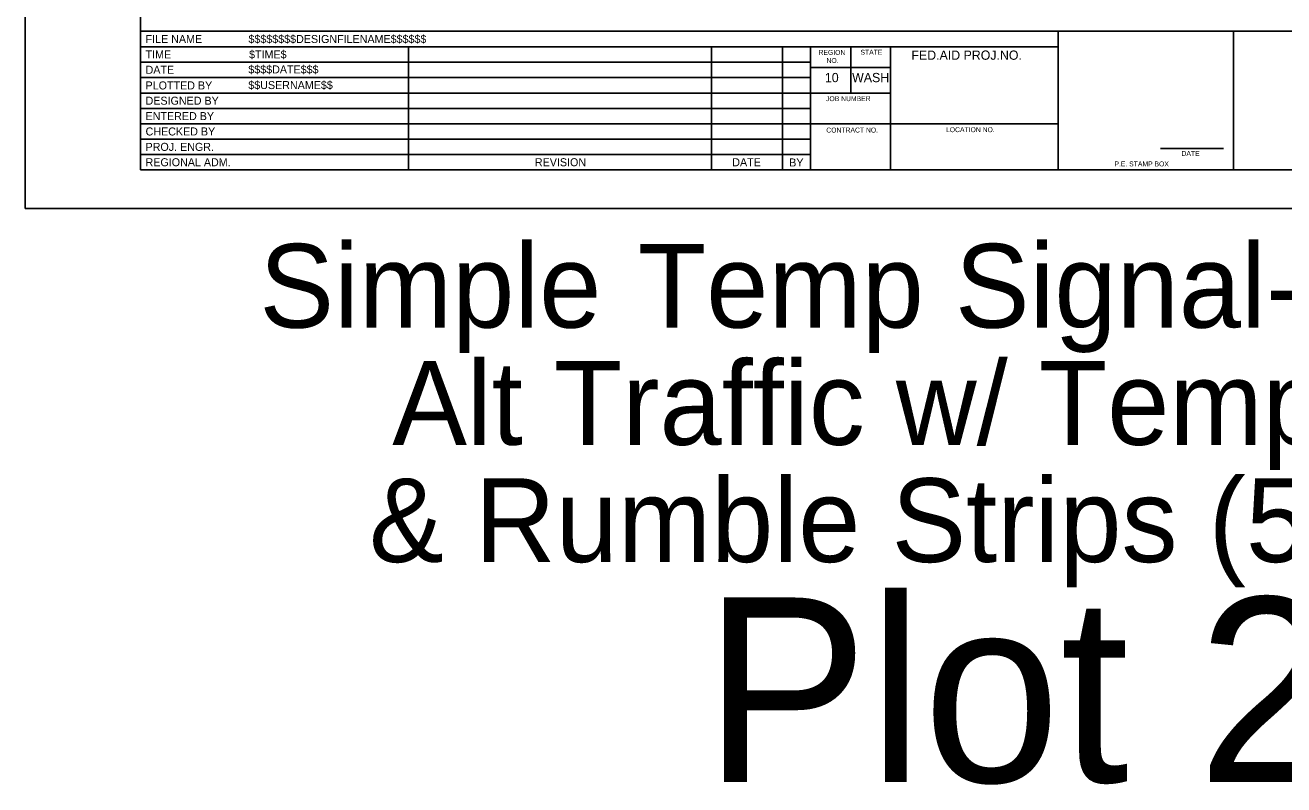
# Model space of a CAD drawing. Extents: x 99977 to 100176, y 99905 to 100011.
# Drawn here: x 99999.06 to 100009.29, y 99935.01 to 99941.18 of the extents above; entities that cross this region are included whole.
import ezdxf

# ---------------------------------------------------------------- set-up
doc = ezdxf.new("R2010")
doc.units = 0
for name, color, linetype in [('SH_GI_PlotLimits', 7, 'Continuous'), ('SH_GI_SheetBorder', 7, 'Continuous'), ('SH_GI_SheetLocationText', 7, 'Continuous'), ('SH_GI_SheetTextInCells', 7, 'Continuous'), ('SH_GI_TitleBlockText', 7, 'Continuous')]:
    doc.layers.add(name, color=color, linetype=linetype)

msp = doc.modelspace()

# ---------------------------------------------------------------- linework, layer by layer
at = {"layer": 'SH_GI_PlotLimits'}
msp.add_lwpolyline([(99999.062, 99939.687), (100016.062, 99939.687), (100016.062, 99950.687), (99999.062, 99950.687)], close=True, dxfattribs=at)
at = {"layer": 'SH_GI_SheetBorder'}
for p, q in [((100000, 99950.375), (100000, 99940)), ((100000, 99941.126), (100015.75, 99941.126)), ((100007.457, 99940), (100007.457, 99941.126)), ((100008.883, 99940), (100008.883, 99941.126)), ((100000, 99941.001), (100007.457, 99941.001)), ((100002.179, 99941.001), (100002.179, 99940)), ((100004.641, 99941.001), (100004.641, 99940)), ((100005.216, 99941.001), (100005.216, 99940)), ((100005.445, 99941.001), (100005.445, 99940)), ((100005.772, 99940.625), (100005.772, 99941.001)), ((100006.096, 99940), (100006.096, 99941.001)), ((100000, 99940.876), (100002.182, 99940.876)), ((100002.182, 99940.876), (100005.447, 99940.876)), ((100006.096, 99940.831), (100005.447, 99940.831)), ((100000, 99940.751), (100002.182, 99940.751)), ((100002.182, 99940.751), (100005.447, 99940.751)), ((100000, 99940.625), (100005.447, 99940.625)), ((100006.096, 99940.625), (100005.447, 99940.625)), ((100000, 99940.5), (100005.447, 99940.5)), ((100000, 99940.375), (100005.447, 99940.375)), ((100007.457, 99940.375), (100005.447, 99940.375)), ((100000, 99940.25), (100005.447, 99940.25)), ((100000, 99940.125), (100005.447, 99940.125)), ((100008.29, 99940.173), (100008.802, 99940.173)), ((100000, 99940), (100015.75, 99940))]:
    msp.add_line(p, q, dxfattribs=at)

# ---------------------------------------------------------------- texts
at = {"layer": 'SH_GI_SheetLocationText'}
for s, height, p in [('Simple', 0.68, (100000.966, 99938.719)), (' Temp Signal-Controlled', 0.68, (100003.789, 99938.719)), ('Alt Traffic w/ Temp Barrier', 0.68, (100002.046, 99937.767)), ('& Rumble Strips (55 mph)', 0.68, (100001.858, 99936.815)), ('Plot 21', 1.5, (100004.576, 99935.027))]:
    msp.add_text(s, height=height, dxfattribs=at).set_placement(p)
at = {"layer": 'SH_GI_SheetTextInCells'}
for s, height, p in [('FILE NAME', 0.0651, (100000.041, 99941.031)), ('TIME', 0.0651, (100000.041, 99940.906)), ('REGION', 0.04, (100005.51, 99940.935)), ('STATE', 0.04, (100005.851, 99940.936)), ('FED.AID PROJ.NO.', 0.07506, (100006.265, 99940.895)), ('DATE', 0.0651, (100000.041, 99940.781)), ('NO.', 0.04, (100005.575, 99940.869)), ('PLOTTED BY', 0.0651, (100000.041, 99940.654)), ('10', 0.0751, (100005.562, 99940.713)), ('WASH', 0.0751, (100005.783, 99940.713)), ('DESIGNED BY', 0.06505, (100000.041, 99940.53)), ('JOB NUMBER', 0.04, (100005.571, 99940.559)), ('ENTERED BY', 0.0651, (100000.041, 99940.405)), ('CHECKED BY', 0.0651, (100000.041, 99940.28)), ('CONTRACT NO.', 0.04003, (100005.573, 99940.304)), ('LOCATION NO.', 0.04003, (100006.546, 99940.307)), ('PROJ. ENGR.', 0.06505, (100000.041, 99940.155)), ('REGIONAL ADM.', 0.06505, (100000.041, 99940.03)), ('REVISION', 0.0651, (100003.205, 99940.03)), ('DATE', 0.0651, (100004.809, 99940.03)), ('DATE', 0.04, (100008.46, 99940.114)), ('BY', 0.0651, (100005.272, 99940.028)), ('P.E. STAMP BOX', 0.04003, (100007.915, 99940.029))]:
    msp.add_text(s, height=height, dxfattribs=at).set_placement(p)
at = {"layer": 'SH_GI_TitleBlockText'}
for s, height, p in [('$$$$$$$$DESIGNFILENAME$$$$$$', 0.06505, (100000.877, 99941.031)), ('$TIME$', 0.0651, (100000.882, 99940.906)), ('$$$$DATE$$$', 0.06505, (100000.876, 99940.784)), ('$$USERNAME$$', 0.06505, (100000.876, 99940.657))]:
    msp.add_text(s, height=height, dxfattribs=at).set_placement(p)

doc.saveas('drawing.dxf')
